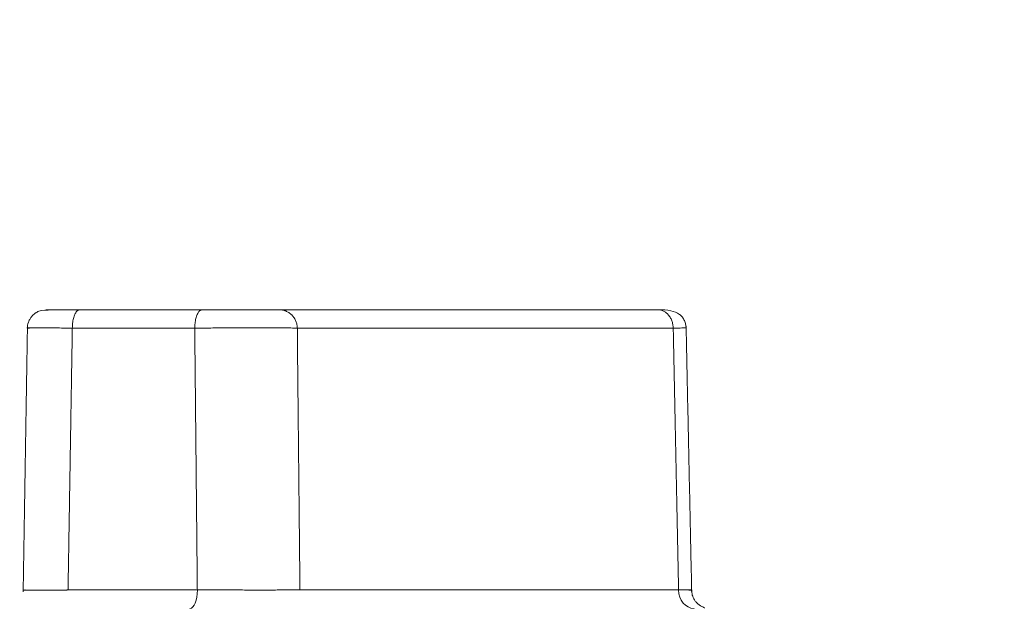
# Model space of a CAD drawing. Header units: millimetres. Extents: x 5437 to 18441, y -4466 to 3128.
# Tile 349 of 497: x 13654 to 13680, y -14 to 1. Entities that reach past the tile are written whole.
import ezdxf

# ---------------------------------------------------------------- set-up
doc = ezdxf.new("R2010")
doc.units = ezdxf.units.MM
doc.layers.add('1', color=7, linetype='Continuous', true_color=0xffffff)
doc.dimstyles.get("Standard").update_dxf_attribs({"dimtxt": 0.18, "dimasz": 0.18, "dimexe": 0.18, "dimexo": 0.0625, "dimgap": 0.09, "dimtad": 0, "dimtih": 1, "dimtoh": 1, "dimdec": 4, "dimzin": 0, "dimdsep": 46, "dimtxsty": 'Standard', "dimcen": 0.09, "dimadec": 0, "dimazin": 0, "dimtfac": 1, "dimtdec": 4, "dimtofl": 0, "dimtmove": 0, "dimatfit": 3, "dimfxl": 1, "dimtolj": 1, "dimtzin": 0, "dimarcsym": 0})

# ---------------------------------------------------------------- blocks, each defined once
blk = doc.blocks.new('*D3')
at = {"color": 0, "lineweight": -2, "transparency": 16777216}
for p, q in [((13674.147, 1169.564), (14135.36, 1169.564)), ((13833.147, -580.436), (14135.36, -580.436))]:
    blk.add_line(p, q, dxfattribs=at)
at = {"color": 0, "lineweight": 0, "transparency": 16777216}
for p, q in [((14135.18, 1089.564), (14135.18, 421.321)), ((14135.18, -500.436), (14135.18, 167.808))]:
    blk.add_line(p, q, dxfattribs=at)
at = {"color": 0, "lineweight": 20, "transparency": 16777216}
for points in [[(14121.847, 1089.564), (14148.514, 1089.564), (14135.18, 1169.564)], [(14121.847, -500.436), (14148.514, -500.436), (14135.18, -580.436)]]:
    blk.add_solid(points, dxfattribs=at)
at = {"layer": 'Defpoints', "color": 0, "lineweight": 20, "transparency": 16777216}
for p in [(13674.085, 1169.564), (13833.085, -580.436), (14135.18, -580.436)]:
    blk.add_point(p, dxfattribs=at)
at = {"color": 0, "lineweight": 20, "transparency": 16777216, "insert": (14135.18, 294.564), "char_height": 80, "attachment_point": 5, "rotation": 270}
blk.add_mtext('\\A1;1750', dxfattribs=at)
blk = doc.blocks.new('*D4')
at = {"color": 0, "lineweight": -2, "transparency": 16777216}
for p, q in [((13346.81, 234.502), (13346.81, -825.635)), ((13857.587, -64.498), (13857.587, -825.635))]:
    blk.add_line(p, q, dxfattribs=at)
at = {"color": 0, "lineweight": 0, "transparency": 16777216}
for p, q in [((13426.81, -825.455), (13508.775, -825.455)), ((13777.587, -825.455), (13695.622, -825.455))]:
    blk.add_line(p, q, dxfattribs=at)
at = {"color": 0, "lineweight": 20, "transparency": 16777216}
for points in [[(13426.81, -812.121), (13426.81, -838.788), (13346.81, -825.455)], [(13777.587, -812.121), (13777.587, -838.788), (13857.587, -825.455)]]:
    blk.add_solid(points, dxfattribs=at)
at = {"layer": 'Defpoints', "color": 0, "lineweight": 20, "transparency": 16777216}
for p in [(13346.81, 234.564), (13857.587, -64.436), (13346.81, -825.455)]:
    blk.add_point(p, dxfattribs=at)
at = {"color": 0, "lineweight": 20, "transparency": 16777216, "insert": (13602.199, -825.455), "char_height": 80, "attachment_point": 5}
blk.add_mtext('\\A1;515', dxfattribs=at)

msp = doc.modelspace()

# ---------------------------------------------------------------- linework, layer by layer
at = {"layer": '1', "color": 0, "lineweight": 20}
for p, q in [((13655.64962, -6.43566), (13658.92798, -6.43566)), ((13658.7288, -6.92868), (13655.45044, -6.92868)), ((13671.54217, -6.92868), (13661.47647, -6.92868)), ((13655.33644, -13.94264), (13658.79844, -13.94264)), ((13661.54686, -13.94264), (13671.68792, -13.94264))]:
    msp.add_line(p, q, dxfattribs=at)
for centre, ratio, start_param, end_param in [((13658.59926, -13.93566), 0.39839611, 0, 1.55683369), ((13672.10062, -13.93566), 0.82547382, 4.72635161, 6.28318531)]:
    msp.add_ellipse(centre, major_axis=(0, -0.5), ratio=ratio, start_param=start_param, end_param=end_param, dxfattribs=at)
for points, degree, knots in [([(13655.64962, -6.43566), (13655.4952, -6.43545), (13655.22203, -6.43605), (13654.82348, -6.44186), (13654.61646, -6.4482), (13654.4819, -6.50441), (13654.40291, -6.57103), (13654.35042, -6.63071), (13654.30557, -6.69955), (13654.25987, -6.8005), (13654.24527, -6.87633), (13654.24514, -6.92754)], 3, [0, 0, 0, 0, 0.19624253, 0.38425566, 0.69247485, 0.79075212, 0.82605002, 0.85787901, 0.89045553, 0.92551995, 1, 1, 1, 1]), ([(13654.78702, -6.43566), (13654.74566, -6.43566), (13654.73108, -6.43566), (13654.74358, -6.43566), (13654.82201, -6.43566), (13655.00066, -6.43566), (13655.1155, -6.43566), (13655.2905, -6.43566), (13655.49257, -6.43566), (13655.54375, -6.43566), (13655.59608, -6.43566), (13655.64962, -6.43566)], 5, [0, 0, 0, 0, 0, 0, 0.43036303, 0.43036303, 0.43036303, 0.8605009, 0.8605009, 0.8605009, 1, 1, 1, 1, 1, 1]), ([(13658.92798, -6.43566), (13658.98319, -6.43566), (13659.03934, -6.43566), (13659.09659, -6.43566), (13659.21212, -6.43566), (13659.33043, -6.43566), (13659.39034, -6.43566), (13659.62976, -6.43566), (13659.86937, -6.43566), (13660.04618, -6.43566), (13660.31997, -6.43566), (13660.55232, -6.43566), (13660.63742, -6.43566), (13660.78126, -6.43566), (13660.88927, -6.43566), (13660.93181, -6.43566), (13660.96514, -6.43566), (13660.98873, -6.43566)], 5, [0, 0, 0, 0, 0, 0, 0.11370391, 0.11370391, 0.11370391, 0.22727799, 0.22727799, 0.22727799, 0.5676946, 0.5676946, 0.5676946, 0.79533232, 0.79533232, 0.79533232, 1, 1, 1, 1, 1, 1]), ([(13671.88823, -6.92514), (13671.88769, -6.89226), (13671.88148, -6.84274), (13671.86241, -6.77508), (13671.84228, -6.72445), (13671.81661, -6.6757), (13671.77327, -6.61226), (13671.67339, -6.51834), (13671.48401, -6.45433), (13671.26127, -6.43132), (13671.12899, -6.43566)], 3, [0, 0, 0, 0, 0.07418366, 0.11104753, 0.14813991, 0.18759832, 0.23281795, 0.34774956, 0.6556537, 1, 1, 1, 1]), ([(13660.42991, -6.92473), (13660.36001, -6.92423), (13660.28803, -6.92384), (13660.1414, -6.92325), (13660.06677, -6.92305), (13659.91644, -6.92284), (13659.84075, -6.92283), (13659.68985, -6.92298), (13659.61465, -6.92314), (13659.46615, -6.92359), (13659.39285, -6.92389), (13659.24935, -6.92461), (13659.17916, -6.92503), (13659.04281, -6.92595), (13658.97666, -6.92646), (13658.84908, -6.92753), (13658.78766, -6.9281), (13658.7288, -6.92868)], 3, [0, 0, 0, 0, 0.125, 0.125, 0.25, 0.25, 0.375, 0.375, 0.5, 0.5, 0.625, 0.625, 0.75, 0.75, 0.875, 0.875, 1, 1, 1, 1]), ([(13661.47647, -6.92868), (13661.46235, -6.9281), (13661.44489, -6.92753), (13661.40267, -6.92645), (13661.37792, -6.92594), (13661.32067, -6.92502), (13661.28818, -6.9246), (13661.21527, -6.92389), (13661.17484, -6.92358), (13661.08615, -6.92313), (13661.03788, -6.92297), (13660.93393, -6.92282), (13660.87825, -6.92283), (13660.76024, -6.92304), (13660.69792, -6.92324), (13660.56773, -6.92383), (13660.49987, -6.92423), (13660.42991, -6.92473)], 3, [0, 0, 0, 0, 0.125, 0.125, 0.25, 0.25, 0.375, 0.375, 0.5, 0.5, 0.625, 0.625, 0.75, 0.75, 0.875, 0.875, 1, 1, 1, 1]), ([(13671.88883, -6.92289), (13671.88993, -6.92284), (13671.88847, -6.92285), (13671.87938, -6.92298), (13671.86993, -6.92314), (13671.84323, -6.92359), (13671.82597, -6.92389), (13671.78464, -6.92461), (13671.76056, -6.92503), (13671.70667, -6.92595), (13671.67687, -6.92646), (13671.61267, -6.92753), (13671.57828, -6.9281), (13671.54217, -6.92868)], 3, [0, 0, 0, 0, 0.13155472, 0.13155472, 0.30524377, 0.30524377, 0.47893283, 0.47893283, 0.65262189, 0.65262189, 0.82631094, 0.82631094, 1, 1, 1, 1]), ([(13654.1858, -13.94264), (13654.18418, -13.94266), (13654.18095, -13.94271), (13654.17637, -13.94276), (13654.172, -13.94282), (13654.16784, -13.94287), (13654.1639, -13.94292), (13654.16019, -13.94297), (13654.1567, -13.94301), (13654.15345, -13.94306), (13654.15042, -13.9431), (13654.14763, -13.94313), (13654.14508, -13.94317), (13654.14277, -13.9432), (13654.14071, -13.94323), (13654.13889, -13.94326), (13654.13733, -13.94329), (13654.13601, -13.94331), (13654.13495, -13.94334), (13654.13415, -13.94336), (13654.13361, -13.94338), (13654.13333, -13.9434), (13654.13331, -13.94342), (13654.13356, -13.94343), (13654.13408, -13.94344), (13654.13488, -13.94346), (13654.13594, -13.94347), (13654.13728, -13.94348), (13654.1389, -13.94349), (13654.14079, -13.9435), (13654.14296, -13.9435), (13654.14542, -13.94351), (13654.14816, -13.94352), (13654.15118, -13.94352), (13654.15448, -13.94353), (13654.15807, -13.94353), (13654.16195, -13.94353), (13654.16611, -13.94353), (13654.17056, -13.94354), (13654.1753, -13.94354), (13654.18033, -13.94354), (13654.18564, -13.94354), (13654.19125, -13.94354), (13654.19714, -13.94354), (13654.20332, -13.94354), (13654.20979, -13.94354), (13654.21655, -13.94354), (13654.2236, -13.94354), (13654.23093, -13.94354), (13654.23855, -13.94354), (13654.24645, -13.94354), (13654.25463, -13.94353), (13654.2631, -13.94353), (13654.27185, -13.94353), (13654.28088, -13.94353), (13654.29019, -13.94353), (13654.29978, -13.94353), (13654.30964, -13.94353), (13654.31977, -13.94353), (13654.33017, -13.94353), (13654.34085, -13.94353), (13654.35178, -13.94353), (13654.36299, -13.94353), (13654.37445, -13.94353), (13654.38617, -13.94353), (13654.39815, -13.94353), (13654.41038, -13.94353), (13654.42286, -13.94353), (13654.43559, -13.94353), (13654.44856, -13.94353), (13654.46177, -13.94353), (13654.47522, -13.94354), (13654.4889, -13.94354), (13654.50282, -13.94354), (13654.51695, -13.94354), (13654.53131, -13.94354), (13654.54589, -13.94354), (13654.56069, -13.94354), (13654.57569, -13.94354), (13654.5909, -13.94354), (13654.60632, -13.94354), (13654.62193, -13.94354), (13654.63773, -13.94354), (13654.65373, -13.94354), (13654.66991, -13.94353), (13654.68627, -13.94353), (13654.7028, -13.94353), (13654.71951, -13.94353), (13654.73639, -13.94352), (13654.75342, -13.94352), (13654.77062, -13.94351), (13654.78797, -13.9435), (13654.80547, -13.9435), (13654.82311, -13.94349), (13654.84089, -13.94348), (13654.8588, -13.94347), (13654.87684, -13.94346), (13654.89501, -13.94344), (13654.9133, -13.94343), (13654.9317, -13.94342), (13654.95021, -13.9434), (13654.96883, -13.94338), (13654.98755, -13.94336), (13655.00637, -13.94334), (13655.02527, -13.94331), (13655.04426, -13.94329), (13655.06334, -13.94326), (13655.08249, -13.94323), (13655.10171, -13.9432), (13655.121, -13.94317), (13655.14036, -13.94313), (13655.15977, -13.9431), (13655.17924, -13.94306), (13655.19876, -13.94301), (13655.21832, -13.94297), (13655.23792, -13.94292), (13655.25756, -13.94287), (13655.27723, -13.94282), (13655.29693, -13.94276), (13655.31665, -13.94271), (13655.32985, -13.94266), (13655.33644, -13.94264)], 3, [0, 0, 0, 0, 0.0077583, 0.01554649, 0.02336429, 0.03121139, 0.03908751, 0.04699231, 0.05492549, 0.06288672, 0.07087564, 0.07889191, 0.08693518, 0.09500508, 0.10310122, 0.11122322, 0.11937069, 0.12754322, 0.1357404, 0.14396181, 0.15220701, 0.16047557, 0.16876704, 0.17708095, 0.18541685, 0.19377426, 0.2021527, 0.21055167, 0.21897068, 0.22740923, 0.23586679, 0.24434285, 0.25283688, 0.26134834, 0.26987668, 0.27842137, 0.28698183, 0.29555751, 0.30414783, 0.31275223, 0.32137011, 0.33000089, 0.33864398, 0.34729878, 0.35596468, 0.36464107, 0.37332735, 0.3820229, 0.39072709, 0.3994393, 0.4081589, 0.41688527, 0.42561775, 0.43435572, 0.44309855, 0.45184557, 0.46059616, 0.46934966, 0.47810544, 0.48686283, 0.4956212, 0.50437989, 0.51313826, 0.52189565, 0.53065142, 0.53940493, 0.54815551, 0.55690253, 0.56564535, 0.57438332, 0.5831158, 0.59184215, 0.60056175, 0.60927395, 0.61797813, 0.62667367, 0.63535994, 0.64403633, 0.65270222, 0.66135701, 0.67000008, 0.67863085, 0.68724872, 0.6958531, 0.70444341, 0.71301908, 0.72157953, 0.73012419, 0.73865252, 0.74716396, 0.75565797, 0.76413401, 0.77259156, 0.78103008, 0.78944907, 0.79784803, 0.80622644, 0.81458383, 0.82291971, 0.8312336, 0.83952504, 0.84779357, 0.85603875, 0.86426013, 0.87245728, 0.88062979, 0.88877723, 0.89689921, 0.90499532, 0.91306518, 0.92110842, 0.92912467, 0.93711356, 0.94507475, 0.9530079, 0.96091267, 0.96878875, 0.97663582, 0.98445358, 0.99224174, 1, 1, 1, 1]), ([(13658.79844, -13.94264), (13658.85734, -13.94239), (13658.91882, -13.94215), (13659.0465, -13.94174), (13659.11271, -13.94156), (13659.24918, -13.9413), (13659.31945, -13.94121), (13659.46309, -13.94115), (13659.53646, -13.94118), (13659.68511, -13.94139), (13659.76039, -13.94156), (13659.91144, -13.94208), (13659.98721, -13.94242), (13660.13768, -13.94329), (13660.21239, -13.94381), (13660.35914, -13.94507), (13660.43118, -13.9458), (13660.50113, -13.94662)], 3, [0, 0, 0, 0, 0.125, 0.125, 0.25, 0.25, 0.375, 0.375, 0.5, 0.5, 0.625, 0.625, 0.75, 0.75, 0.875, 0.875, 1, 1, 1, 1]), ([(13660.50113, -13.94662), (13660.57113, -13.94579), (13660.63904, -13.94507), (13660.76928, -13.94381), (13660.83162, -13.94328), (13660.94963, -13.94241), (13661.00531, -13.94207), (13661.10922, -13.94155), (13661.15746, -13.94138), (13661.24608, -13.94118), (13661.28645, -13.94115), (13661.35925, -13.9412), (13661.39167, -13.94129), (13661.44876, -13.94156), (13661.47344, -13.94173), (13661.51547, -13.94215), (13661.53284, -13.94239), (13661.54686, -13.94264)], 3, [0, 0, 0, 0, 0.125, 0.125, 0.25, 0.25, 0.375, 0.375, 0.5, 0.5, 0.625, 0.625, 0.75, 0.75, 0.875, 0.875, 1, 1, 1, 1]), ([(13671.68792, -13.94264), (13671.72416, -13.94239), (13671.75867, -13.94215), (13671.82313, -13.94174), (13671.85306, -13.94156), (13671.90721, -13.9413), (13671.93142, -13.94121), (13671.973, -13.94115), (13671.99038, -13.94118), (13672.01732, -13.94139), (13672.02689, -13.94156), (13672.03744, -13.94208), (13672.03843, -13.94242), (13672.03136, -13.94329), (13672.0233, -13.94381), (13671.99802, -13.94507), (13671.9808, -13.9458), (13671.95913, -13.94662)], 3, [0, 0, 0, 0, 0.125, 0.125, 0.25, 0.25, 0.375, 0.375, 0.5, 0.5, 0.625, 0.625, 0.75, 0.75, 0.875, 0.875, 1, 1, 1, 1]), ([(13672.38087, -14.42773), (13672.39296, -14.43075), (13672.37225, -14.41435), (13672.28759, -14.37135), (13672.22338, -14.32902), (13672.16994, -14.28142), (13672.13482, -14.24015), (13672.10551, -14.19916), (13672.0757, -14.14363), (13672.04517, -14.05353), (13672.03548, -13.98858), (13672.03615, -13.9462)], 3, [0, 0, 0, 0, 0.35408806, 0.4908209, 0.59278612, 0.66987601, 0.70333013, 0.7352143, 0.79809812, 0.86345516, 1, 1, 1, 1])]:
    msp.add_open_spline(points, degree=degree, knots=knots, dxfattribs=at)
for points, weights in [([(13655.64962, -6.43566), (13655.45318, -6.43566), (13655.45044, -6.92868)], [1, 0.712026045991, 1]), ([(13658.92798, -6.43566), (13658.73154, -6.43566), (13658.7288, -6.92868)], [1, 0.712026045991, 1]), ([(13660.98873, -6.43566), (13661.46975, -6.43566), (13661.47647, -6.92868)], [1, 0.712026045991, 1]), ([(13671.54217, -6.92868), (13671.53648, -6.43566), (13671.12899, -6.43566)], [1, 0.712026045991, 1]), ([(13655.45044, -6.92868), (13653.91879, -6.90921), (13654.30031, -6.92868)], [1, 0.76756827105, 1])]:
    msp.add_rational_spline(points, weights, degree=2, dxfattribs=at)
for points, degree in [([(13660.98873, -6.43566), (13662.11365, -6.43566), (13663.70886, -6.43566), (13665.76113, -6.43566), (13668.24586, -6.43566), (13671.12899, -6.43566)], 5), ([(13654.24914, -6.92344), (13654.13434, -13.98889)], 1), ([(13655.45044, -6.92868), (13655.42763, -8.33147), (13655.40483, -9.73427), (13655.38203, -11.13706), (13655.35923, -12.53985), (13655.33644, -13.94264)], 5), ([(13658.79844, -13.94264), (13658.78449, -12.53985), (13658.77056, -11.13706), (13658.75663, -9.73427), (13658.74271, -8.33147), (13658.7288, -6.92868)], 5), ([(13661.47647, -6.92868), (13661.4999, -9.26667), (13661.52336, -11.60466), (13661.54686, -13.94264)], 3), ([(13671.68792, -13.94264), (13671.6393, -11.60466), (13671.59072, -9.26667), (13671.54217, -6.92868)], 3), ([(13672.03764, -13.99078), (13671.88776, -6.87257)], 1)]:
    msp.add_open_spline(points, degree=degree, dxfattribs=at)

# ---------------------------------------------------------------- dimensions: what is measured, and where the dimension line sits
at = {"color": 0, "lineweight": 20}
dim = msp.add_linear_dim(base=(14135.18029, -580.43566), p1=(13674.08476, 1169.56434), p2=(13833.08476, -580.43566), angle=90, dimstyle='Standard', override={"dimtxt": 80, "dimasz": 80, "dimdec": 0, "dimlwd": 0}, dxfattribs=at)
dim.commit()
dim.dimension.update_dxf_attribs({"geometry": '*D3', "text_midpoint": (14135.18029, 294.56434), "text_rotation": 270})
dim = msp.add_linear_dim(base=(13346.81039, -825.45454), p1=(13857.58667, -64.43566), p2=(13346.81039, 234.56434), text='515', dimstyle='Standard', override={"dimtxt": 80, "dimasz": 80, "dimdec": 0, "dimlwd": 0}, dxfattribs=at)
dim.commit()
dim.dimension.update_dxf_attribs({"geometry": '*D4', "text_midpoint": (13602.19853, -825.45454)})

doc.saveas('drawing.dxf')
